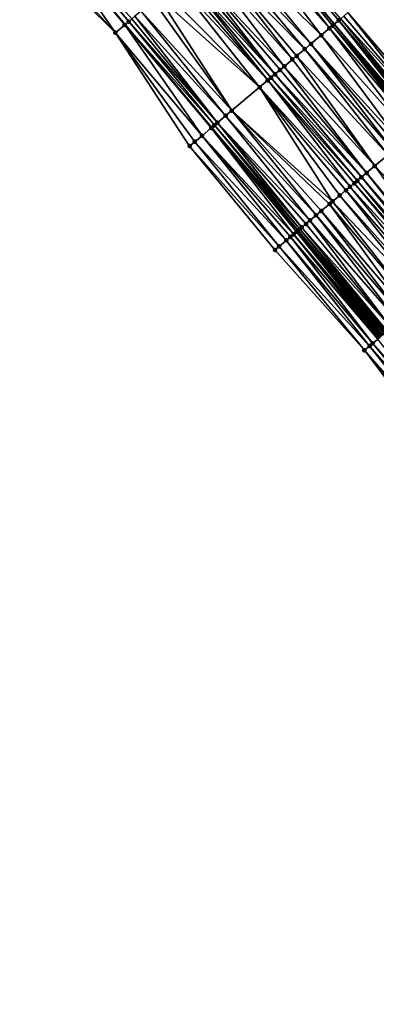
# Model space of a CAD drawing. Header units: feet. Extents: x 2004186 to 2014793, y 836912 to 864902.
# Tile 448 of 656: x 2007929 to 2007982, y 851182 to 851328. Entities that reach past the tile are written whole.
import ezdxf

# ---------------------------------------------------------------- set-up
doc = ezdxf.new("R2010")
doc.units = ezdxf.units.FT
doc.header["$LTSCALE"] = 100
doc.header["$MEASUREMENT"] = 0
for name, color, linetype, lineweight in [('EP_Travel Lane', 5, 'Continuous', 40), ('GPL_Skip Line', 2, 'Continuous', 40), ('Road Shots', 4, 'Continuous', 200), ('Road X-Section', 30, 'Continuous', 13)]:
    doc.layers.add(name, color=color, linetype=linetype, lineweight=lineweight)
doc.layers.add('I-77 SB_MM21-27-Surface-Border', color=7, linetype='Continuous')
doc.layers.add('I-77 SB_MM21-27-Surface-TIN', color=7, linetype='Continuous')

msp = doc.modelspace()

# ---------------------------------------------------------------- linework, layer by layer
at = {"layer": 'EP_Travel Lane'}
for points in [[(2008137.537942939, 851097.8331091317, 431.5089048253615), (2008124.675411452, 851113.1481783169, 431.575924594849), (2008111.81300933, 851128.4630934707, 431.6940132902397), (2008098.950484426, 851143.7781548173, 431.7636693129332), (2008086.087955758, 851159.0932206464, 431.8318016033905), (2008073.225452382, 851174.40825636, 431.9099365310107), (2008060.362915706, 851189.723331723, 431.9749316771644), (2008047.50041343, 851205.0383661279, 432.0535116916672), (2008034.631095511, 851220.3639636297, 432.1334732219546), (2008021.77051637, 851235.6806376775, 432.2042453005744), (2008008.909944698, 851250.9973028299, 432.2782814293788), (2007996.049402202, 851266.3139332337, 432.3652267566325), (2007983.188806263, 851281.6306272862, 432.4285804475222), (2007970.328254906, 851296.9472682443, 432.5115823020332), (2007957.471429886, 851312.2471085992, 432.5908229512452), (2007944.582377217, 851327.5398192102, 432.6646370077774), (2007931.693373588, 851342.8324716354, 432.7575893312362)], [(2008168.975943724, 851098.1519563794, 431.4982138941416), (2008156.096774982, 851113.4519299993, 431.5766778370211), (2008143.21474056, 851128.7505422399, 431.6521320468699), (2008130.332736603, 851144.0491183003, 431.7395682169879), (2008117.450719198, 851159.3477103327, 431.8216904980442), (2008104.568692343, 851174.6463135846, 431.9001265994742), (2008091.686671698, 851189.9449094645, 431.9809875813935), (2008078.804630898, 851205.2435292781, 432.0539081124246), (2008065.922593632, 851220.5421448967, 432.1282099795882), (2008053.047098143, 851235.83065197, 432.1888794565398), (2008040.16320563, 851251.1277078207, 432.2679132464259), (2008027.279285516, 851266.4247964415, 432.3348183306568), (2008014.395405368, 851281.7218376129, 432.4192990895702), (2008001.5114632, 851297.0189524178, 432.476463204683), (2007988.627579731, 851312.3159975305, 432.5595114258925), (2007975.73898233, 851327.6280326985, 432.6249434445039), (2007962.876371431, 851342.9429631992, 432.7072219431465)]]:
    msp.add_polyline3d(points, dxfattribs=at)
at = {"layer": 'GPL_Skip Line'}
msp.add_polyline3d([(2008147.100408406, 851105.8798665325, 431.7113844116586), (2008134.222225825, 851121.1818336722, 431.7648427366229), (2008121.344210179, 851136.4836024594, 431.8840917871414), (2008108.466087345, 851151.7854986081, 431.9610968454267), (2008095.58793975, 851167.0874241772, 432.0283434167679), (2008082.709818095, 851182.3893189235, 432.1058136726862), (2008069.831709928, 851197.6911976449, 432.1885990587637), (2008056.953592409, 851212.9930874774, 432.2676991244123), (2008044.085184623, 851228.3031301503, 432.3476371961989), (2008031.222611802, 851243.6181908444, 432.4051257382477), (2008018.360092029, 851258.933188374, 432.4860234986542), (2008005.497594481, 851274.2481594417, 432.576728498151), (2007992.634994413, 851289.5632525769, 432.6221940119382), (2007979.772513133, 851304.878204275, 432.7200773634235), (2007966.90585172, 851320.1897797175, 432.7869067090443), (2007954.024274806, 851335.4887410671, 432.8691550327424)], dxfattribs=at)
at = {"layer": 'I-77 SB_MM21-27-Surface-Border', "color": 3, "linetype": 'ByBlock', "lineweight": -2}
for points in [[(2008135.776214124, 851096.3508253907, 431.4326714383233), (2008122.285934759, 851111.1376832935, 431.4796372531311), (2008109.86700663, 851126.8257662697, 431.6096192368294), (2008096.223667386, 851141.4838892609, 431.6409532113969), (2008082.886435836, 851156.3994964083, 431.6988415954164), (2008069.549164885, 851171.3151503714, 431.7412308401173), (2008056.517974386, 851186.4883208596, 431.7994881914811), (2008043.48677521, 851201.6615016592, 431.8543413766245), (2008030.606952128, 851216.9851245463, 431.9389049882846), (2008017.744442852, 851232.3001095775, 432.0244525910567), (2008005.035125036, 851247.7436729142, 432.127716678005), (2007992.325728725, 851263.1873297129, 432.1963884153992), (2007980.229009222, 851279.1454057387, 432.2968142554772), (2007966.906955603, 851294.0746200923, 432.3422845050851), (2007954.206657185, 851309.4991080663, 432.4166527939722), (2007943.161217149, 851326.3435795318, 432.5948221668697), (2007928.902533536, 851340.4834130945, 432.6035310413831)], [(2007977.767407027, 851329.336725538, 432.475256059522), (2007990.798725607, 851314.140096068, 432.4224696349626), (2008004.120595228, 851299.2111007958, 432.2957558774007), (2008016.983180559, 851283.8960252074, 432.2437961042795), (2008029.998765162, 851268.7097567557, 432.1247981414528), (2008042.861319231, 851253.3947183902, 432.0590101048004), (2008053.120732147, 851235.8925228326, 432.1827313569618), (2008068.582184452, 851222.7816445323, 431.8991331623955), (2008081.460352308, 851207.4796948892, 431.8398852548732), (2008094.338488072, 851192.1777833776, 431.7679758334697), (2008106.604688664, 851176.3605705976, 431.7532943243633), (2008119.941802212, 851161.4451036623, 431.6488435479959), (2008132.360941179, 851145.7567701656, 431.6019749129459), (2008144.933063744, 851130.197262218, 431.5407028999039), (2008157.964156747, 851115.0242075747, 431.4439957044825), (2008171.606978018, 851100.3674021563, 431.3233325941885)]]:
    msp.add_polyline3d(points, dxfattribs=at)
at = {"layer": 'I-77 SB_MM21-27-Surface-TIN', "color": 128, "linetype": 'ByBlock', "lineweight": -2}
for points in [[(2007932.268794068, 851343.316836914, 432.7831821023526), (2007931.809771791, 851342.9304452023, 432.7638520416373), (2007945.150351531, 851328.0178986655, 432.6933474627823)], [(2007932.268794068, 851343.316836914, 432.7831821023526), (2007945.150351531, 851328.0178986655, 432.6933474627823), (2007945.609366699, 851328.4042988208, 432.7099046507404)], [(2007963.509223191, 851343.4759655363, 432.6789166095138), (2007963.20328266, 851343.2182827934, 432.695017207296), (2007976.390790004, 851328.1770161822, 432.5927068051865)], [(2007963.509223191, 851343.4759655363, 432.6789166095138), (2007976.390790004, 851328.1770161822, 432.5927068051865), (2007976.69671908, 851328.4347125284, 432.5721382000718)], [(2007929.667603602, 851341.1273601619, 432.6485944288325), (2007943.161217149, 851326.3435795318, 432.5948221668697), (2007931.693373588, 851342.8324716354, 432.7575893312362)], [(2007931.809771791, 851342.9304452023, 432.7638520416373), (2007931.693373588, 851342.8324716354, 432.7575893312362), (2007944.582377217, 851327.5398192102, 432.6646370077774)], [(2007944.538308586, 851327.5027254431, 432.6624093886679), (2007944.582377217, 851327.5398192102, 432.6646370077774), (2007931.693373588, 851342.8324716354, 432.7575893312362)], [(2007944.538308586, 851327.5027254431, 432.6624093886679), (2007931.693373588, 851342.8324716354, 432.7575893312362), (2007943.161217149, 851326.3435795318, 432.5948221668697)], [(2007931.809771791, 851342.9304452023, 432.7638520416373), (2007944.582377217, 851327.5398192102, 432.6646370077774), (2007945.150351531, 851328.0178986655, 432.6933474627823)], [(2007961.673493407, 851341.9299719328, 432.7417429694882), (2007959.531724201, 851340.1264130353, 432.7820996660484), (2007973.790168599, 851325.9868635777, 432.6800747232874)], [(2007962.744353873, 851342.8317800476, 432.7121506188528), (2007961.673493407, 851341.9299719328, 432.7417429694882), (2007975.014025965, 851327.0174814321, 432.6528171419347)], [(2007961.673493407, 851341.9299719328, 432.7417429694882), (2007973.790168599, 851325.9868635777, 432.6800747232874), (2007975.014025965, 851327.0174814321, 432.6528171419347)], [(2007962.744353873, 851342.8317800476, 432.7121506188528), (2007975.73898233, 851327.6280326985, 432.6249434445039), (2007962.876371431, 851342.9429631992, 432.7072219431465)], [(2007962.744353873, 851342.8317800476, 432.7121506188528), (2007975.472960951, 851327.4039768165, 432.6381001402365), (2007975.73898233, 851327.6280326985, 432.6249434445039)], [(2007962.744353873, 851342.8317800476, 432.7121506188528), (2007975.014025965, 851327.0174814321, 432.6528171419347), (2007975.472960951, 851327.4039768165, 432.6381001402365)], [(2007963.20328266, 851343.2182827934, 432.695017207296), (2007962.876371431, 851342.9429631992, 432.7072219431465), (2007975.73898233, 851327.6280326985, 432.6249434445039)], [(2007963.20328266, 851343.2182827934, 432.695017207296), (2007975.73898233, 851327.6280326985, 432.6249434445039), (2007976.390790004, 851328.1770161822, 432.5927068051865)], [(2007929.667603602, 851341.1273601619, 432.6485944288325), (2007928.902533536, 851340.4834130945, 432.6035310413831), (2007943.161217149, 851326.3435795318, 432.5948221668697)], [(2007958.460810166, 851339.2246685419, 432.7907987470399), (2007957.236920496, 851338.1940890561, 432.8054532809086), (2007971.342398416, 851323.9256937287, 432.7129614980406)], [(2007959.531724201, 851340.1264130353, 432.7820996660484), (2007958.460810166, 851339.2246685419, 432.7907987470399), (2007972.260323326, 851324.6986192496, 432.7049548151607)], [(2007958.460810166, 851339.2246685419, 432.7907987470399), (2007971.342398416, 851323.9256937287, 432.7129614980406), (2007972.260323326, 851324.6986192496, 432.7049548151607)], [(2007959.531724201, 851340.1264130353, 432.7820996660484), (2007972.260323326, 851324.6986192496, 432.7049548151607), (2007973.790168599, 851325.9868635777, 432.6800747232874)], [(2007957.236920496, 851338.1940890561, 432.8054532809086), (2007956.166033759, 851337.2923121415, 432.8247994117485), (2007969.506558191, 851322.3798312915, 432.732717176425)], [(2007957.236920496, 851338.1940890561, 432.8054532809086), (2007970.118495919, 851322.895129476, 432.7226163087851), (2007971.342398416, 851323.9256937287, 432.7129614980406)], [(2007957.236920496, 851338.1940890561, 432.8054532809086), (2007969.506558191, 851322.3798312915, 432.732717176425), (2007970.118495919, 851322.895129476, 432.7226163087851)], [(2007954.636209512, 851336.0040428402, 432.8578770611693), (2007954.024274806, 851335.4887410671, 432.8691550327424), (2007966.90585172, 851320.1897797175, 432.7869067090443)], [(2007956.166033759, 851337.2923121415, 432.8247994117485), (2007954.636209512, 851336.0040428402, 432.8578770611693), (2007968.282707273, 851321.3492057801, 432.7624892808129)], [(2007954.636209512, 851336.0040428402, 432.8578770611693), (2007966.90585172, 851320.1897797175, 432.7869067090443), (2007967.670782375, 851320.8338923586, 432.777593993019)], [(2007954.636209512, 851336.0040428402, 432.8578770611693), (2007967.670782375, 851320.8338923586, 432.777593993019), (2007968.282707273, 851321.3492057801, 432.7624892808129)], [(2007956.166033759, 851337.2923121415, 432.8247994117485), (2007968.282707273, 851321.3492057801, 432.7624892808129), (2007969.506558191, 851322.3798312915, 432.732717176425)], [(2007952.800342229, 851334.4582125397, 432.8670748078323), (2007952.188352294, 851333.9429763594, 432.8568120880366), (2007965.834907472, 851319.2880711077, 432.7838241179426)], [(2007953.412317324, 851334.9734663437, 432.8715498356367), (2007952.800342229, 851334.4582125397, 432.8670748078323), (2007965.834907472, 851319.2880711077, 432.7838241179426)], [(2007953.412317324, 851334.9734663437, 432.8715498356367), (2007966.90585172, 851320.1897797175, 432.7869067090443), (2007954.024274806, 851335.4887410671, 432.8691550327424)], [(2007953.412317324, 851334.9734663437, 432.8715498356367), (2007966.293895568, 851319.674503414, 432.7898219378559), (2007966.90585172, 851320.1897797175, 432.7869067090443)], [(2007953.412317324, 851334.9734663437, 432.8715498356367), (2007965.834907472, 851319.2880711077, 432.7838241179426), (2007966.293895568, 851319.674503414, 432.7898219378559)], [(2007952.188352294, 851333.9429763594, 432.8568120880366), (2007950.505343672, 851332.5261199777, 432.8144310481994), (2007964.61091303, 851318.2576160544, 432.7576178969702)], [(2007952.188352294, 851333.9429763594, 432.8568120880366), (2007964.61091303, 851318.2576160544, 432.7576178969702), (2007965.834907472, 851319.2880711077, 432.7838241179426)], [(2007949.587346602, 851331.7532801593, 432.7942909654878), (2007948.822344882, 851331.109251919, 432.7758847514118), (2007960.479928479, 851314.7798341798, 432.6678812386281)], [(2007950.505343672, 851332.5261199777, 432.8144310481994), (2007949.587346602, 851331.7532801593, 432.7942909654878), (2007964.61091303, 851318.2576160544, 432.7576178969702)], [(2007949.587346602, 851331.7532801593, 432.7942909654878), (2007960.479928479, 851314.7798341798, 432.6678812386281), (2007964.61091303, 851318.2576160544, 432.7576178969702)], [(2007948.822344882, 851331.109251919, 432.7758847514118), (2007946.986347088, 851329.5635766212, 432.7341796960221), (2007960.479928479, 851314.7798341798, 432.6678812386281)], [(2007946.068358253, 851328.7907270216, 432.7172516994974), (2007945.609366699, 851328.4042988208, 432.7099046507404), (2007958.337954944, 851312.9765179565, 432.6285489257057)], [(2007946.986347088, 851329.5635766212, 432.7341796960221), (2007946.068358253, 851328.7907270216, 432.7172516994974), (2007959.561943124, 851314.0069804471, 432.6523127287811)], [(2007946.068358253, 851328.7907270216, 432.7172516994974), (2007958.337954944, 851312.9765179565, 432.6285489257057), (2007959.561943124, 851314.0069804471, 432.6523127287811)], [(2007946.986347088, 851329.5635766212, 432.7341796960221), (2007959.561943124, 851314.0069804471, 432.6523127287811), (2007960.479928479, 851314.7798341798, 432.6678812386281)], [(2007977.155589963, 851328.8212840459, 432.53241908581), (2007976.69671908, 851328.4347125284, 432.5721382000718), (2007990.186230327, 851313.6254607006, 432.4708103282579)], [(2007977.767407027, 851329.336725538, 432.475256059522), (2007977.155589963, 851328.8212840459, 432.53241908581), (2007990.186230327, 851313.6254607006, 432.4708103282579)], [(2007977.767407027, 851329.336725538, 432.475256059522), (2007990.186230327, 851313.6254607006, 432.4708103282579), (2007990.798725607, 851314.140096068, 432.4224696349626)], [(2007944.538308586, 851327.5027254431, 432.6624093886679), (2007943.161217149, 851326.3435795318, 432.5948221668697), (2007956.042810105, 851311.044599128, 432.5188566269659)], [(2007944.538308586, 851327.5027254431, 432.6624093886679), (2007957.419906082, 851312.2037396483, 432.5882111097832), (2007944.582377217, 851327.5398192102, 432.6646370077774)], [(2007944.538308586, 851327.5027254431, 432.6624093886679), (2007956.042810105, 851311.044599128, 432.5188566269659), (2007957.419906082, 851312.2037396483, 432.5882111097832)], [(2007945.150351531, 851328.0178986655, 432.6933474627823), (2007944.582377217, 851327.5398192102, 432.6646370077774), (2007957.878938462, 851312.5901193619, 432.6114803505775)], [(2007957.419906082, 851312.2037396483, 432.5882111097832), (2007957.471429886, 851312.2471085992, 432.5908229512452), (2007944.582377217, 851327.5398192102, 432.6646370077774)], [(2007957.878938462, 851312.5901193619, 432.6114803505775), (2007944.582377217, 851327.5398192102, 432.6646370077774), (2007957.471429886, 851312.2471085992, 432.5908229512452)], [(2007945.609366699, 851328.4042988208, 432.7099046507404), (2007945.150351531, 851328.0178986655, 432.6933474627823), (2007958.337954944, 851312.9765179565, 432.6285489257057)], [(2007945.150351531, 851328.0178986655, 432.6933474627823), (2007957.878938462, 851312.5901193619, 432.6114803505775), (2007958.337954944, 851312.9765179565, 432.6285489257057)], [(2007975.472960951, 851327.4039768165, 432.6381001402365), (2007975.014025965, 851327.0174814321, 432.6528171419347), (2007988.042372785, 851311.8243846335, 432.5852568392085)], [(2007975.472960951, 851327.4039768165, 432.6381001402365), (2007988.627579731, 851312.3159975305, 432.5595114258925), (2007975.73898233, 851327.6280326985, 432.6249434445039)], [(2007975.472960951, 851327.4039768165, 432.6381001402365), (2007988.348649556, 851312.0816676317, 432.5739412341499), (2007988.627579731, 851312.3159975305, 432.5595114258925)], [(2007975.472960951, 851327.4039768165, 432.6381001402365), (2007988.042372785, 851311.8243846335, 432.5852568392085), (2007988.348649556, 851312.0816676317, 432.5739412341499)], [(2007976.390790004, 851328.1770161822, 432.5927068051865), (2007975.73898233, 851327.6280326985, 432.6249434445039), (2007988.80805737, 851312.4676008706, 432.5537281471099)], [(2007988.654916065, 851312.3389628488, 432.5580972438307), (2007975.73898233, 851327.6280326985, 432.6249434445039), (2007988.627579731, 851312.3159975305, 432.5595114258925)], [(2007988.80805737, 851312.4676008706, 432.5537281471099), (2007975.73898233, 851327.6280326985, 432.6249434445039), (2007988.654916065, 851312.3389628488, 432.5580972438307)], [(2007976.69671908, 851328.4347125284, 432.5721382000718), (2007976.390790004, 851328.1770161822, 432.5927068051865), (2007989.420623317, 851312.982152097, 432.5365708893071)], [(2007976.390790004, 851328.1770161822, 432.5927068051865), (2007989.267494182, 851312.8534995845, 432.5463104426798), (2007989.420623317, 851312.982152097, 432.5365708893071)], [(2007976.390790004, 851328.1770161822, 432.5927068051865), (2007989.114353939, 851312.7248602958, 432.5511490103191), (2007989.267494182, 851312.8534995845, 432.5463104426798)], [(2007976.390790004, 851328.1770161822, 432.5927068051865), (2007988.80805737, 851312.4676008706, 432.5537281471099), (2007989.114353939, 851312.7248602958, 432.5511490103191)], [(2007976.69671908, 851328.4347125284, 432.5721382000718), (2007989.420623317, 851312.982152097, 432.5365708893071), (2007990.186230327, 851313.6254607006, 432.4708103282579)], [(2007943.161217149, 851326.3435795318, 432.5948221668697), (2007954.971716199, 851310.1430682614, 432.457403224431), (2007956.042810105, 851311.044599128, 432.5188566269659)], [(2007943.161217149, 851326.3435795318, 432.5948221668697), (2007954.206657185, 851309.4991080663, 432.4166527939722), (2007954.971716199, 851310.1430682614, 432.457403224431)], [(2007973.790168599, 851325.9868635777, 432.6800747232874), (2007972.260323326, 851324.6986192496, 432.7049548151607), (2007985.745204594, 851309.8948721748, 432.6293463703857)], [(2007975.014025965, 851327.0174814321, 432.6528171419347), (2007973.790168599, 851325.9868635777, 432.6800747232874), (2007987.123509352, 851311.0525750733, 432.6045887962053)], [(2007973.790168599, 851325.9868635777, 432.6800747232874), (2007985.745204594, 851309.8948721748, 432.6293463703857), (2007987.123509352, 851311.0525750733, 432.6045887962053)], [(2007975.014025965, 851327.0174814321, 432.6528171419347), (2007987.123509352, 851311.0525750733, 432.6045887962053), (2007988.042372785, 851311.8243846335, 432.5852568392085)], [(2007972.260323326, 851324.6986192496, 432.7049548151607), (2007971.342398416, 851323.9256937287, 432.7129614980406), (2007984.52002859, 851308.8658222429, 432.6441961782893)], [(2007972.260323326, 851324.6986192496, 432.7049548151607), (2007985.13261302, 851309.3803514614, 432.6351952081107), (2007985.745204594, 851309.8948721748, 432.6293463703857)], [(2007972.260323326, 851324.6986192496, 432.7049548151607), (2007984.52002859, 851308.8658222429, 432.6441961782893), (2007985.13261302, 851309.3803514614, 432.6351952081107)], [(2007970.118495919, 851322.895129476, 432.7226163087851), (2007969.506558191, 851322.3798312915, 432.732717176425), (2007981.763388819, 851306.5504524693, 432.6803605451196)], [(2007971.342398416, 851323.9256937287, 432.7129614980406), (2007970.118495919, 851322.895129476, 432.7226163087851), (2007983.754295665, 851308.2226635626, 432.6543936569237)], [(2007970.118495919, 851322.895129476, 432.7226163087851), (2007981.763388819, 851306.5504524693, 432.6803605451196), (2007983.754295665, 851308.2226635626, 432.6543936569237)], [(2007971.342398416, 851323.9256937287, 432.7129614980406), (2007983.754295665, 851308.2226635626, 432.6543936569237), (2007984.52002859, 851308.8658222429, 432.6441961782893)], [(2007968.282707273, 851321.3492057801, 432.7624892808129), (2007967.670782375, 851320.8338923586, 432.777593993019), (2007980.538245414, 851305.5213637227, 432.7095954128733)], [(2007969.506558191, 851322.3798312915, 432.732717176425), (2007968.282707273, 851321.3492057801, 432.7624892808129), (2007981.763388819, 851306.5504524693, 432.6803605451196)], [(2007968.282707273, 851321.3492057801, 432.7624892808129), (2007980.538245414, 851305.5213637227, 432.7095954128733), (2007981.763388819, 851306.5504524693, 432.6803605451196)], [(2007966.293895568, 851319.674503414, 432.7898219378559), (2007979.772513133, 851304.878204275, 432.7200773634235), (2007966.90585172, 851320.1897797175, 432.7869067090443)], [(2007967.670782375, 851320.8338923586, 432.777593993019), (2007966.90585172, 851320.1897797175, 432.7869067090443), (2007980.538245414, 851305.5213637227, 432.7095954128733)], [(2007980.538245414, 851305.5213637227, 432.7095954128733), (2007966.90585172, 851320.1897797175, 432.7869067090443), (2007979.772513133, 851304.878204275, 432.7200773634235)], [(2007965.834907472, 851319.2880711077, 432.7838241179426), (2007964.61091303, 851318.2576160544, 432.7576178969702), (2007978.087800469, 851303.4633745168, 432.6982840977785)], [(2007966.293895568, 851319.674503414, 432.7898219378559), (2007965.834907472, 851319.2880711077, 432.7838241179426), (2007979.159913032, 851304.3636937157, 432.7221631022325)], [(2007965.834907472, 851319.2880711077, 432.7838241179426), (2007978.70044752, 851303.9778291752, 432.7169158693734), (2007979.159913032, 851304.3636937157, 432.7221631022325)], [(2007965.834907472, 851319.2880711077, 432.7838241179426), (2007978.087800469, 851303.4633745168, 432.6982840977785), (2007978.70044752, 851303.9778291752, 432.7169158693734)], [(2007966.293895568, 851319.674503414, 432.7898219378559), (2007979.159913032, 851304.3636937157, 432.7221631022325), (2007979.772513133, 851304.878204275, 432.7200773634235)], [(2007964.61091303, 851318.2576160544, 432.7576178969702), (2007960.479928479, 851314.7798341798, 432.6678812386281), (2007975.484088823, 851301.2768965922, 432.6360087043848)], [(2007964.61091303, 851318.2576160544, 432.7576178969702), (2007977.475165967, 851302.9489049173, 432.6851896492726), (2007978.087800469, 851303.4633745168, 432.6982840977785)], [(2007964.61091303, 851318.2576160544, 432.7576178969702), (2007976.55621029, 851302.1772051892, 432.6638168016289), (2007977.475165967, 851302.9489049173, 432.6851896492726)], [(2007964.61091303, 851318.2576160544, 432.7576178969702), (2007975.484088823, 851301.2768965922, 432.6360087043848), (2007976.55621029, 851302.1772051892, 432.6638168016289)], [(2007959.561943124, 851314.0069804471, 432.6523127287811), (2007958.337954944, 851312.9765179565, 432.6285489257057), (2007972.114597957, 851298.4473151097, 432.5635020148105)], [(2007960.479928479, 851314.7798341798, 432.6678812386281), (2007959.561943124, 851314.0069804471, 432.6523127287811), (2007973.033552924, 851299.2190156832, 432.5845615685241)], [(2007959.561943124, 851314.0069804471, 432.6523127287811), (2007972.114597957, 851298.4473151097, 432.5635020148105), (2007973.033552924, 851299.2190156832, 432.5845615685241)], [(2007960.479928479, 851314.7798341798, 432.6678812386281), (2007975.02461116, 851300.8910465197, 432.6253995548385), (2007975.484088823, 851301.2768965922, 432.6360087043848)], [(2007960.479928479, 851314.7798341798, 432.6678812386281), (2007973.799340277, 851299.8621095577, 432.5983816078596), (2007975.02461116, 851300.8910465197, 432.6253995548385)], [(2007960.479928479, 851314.7798341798, 432.6678812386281), (2007973.033552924, 851299.2190156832, 432.5845615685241), (2007973.799340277, 851299.8621095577, 432.5983816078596)], [(2007957.878938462, 851312.5901193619, 432.6114803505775), (2007957.471429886, 851312.2471085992, 432.5908229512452), (2007970.583004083, 851297.1611501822, 432.5274040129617)], [(2007958.337954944, 851312.9765179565, 432.6285489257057), (2007957.878938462, 851312.5901193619, 432.6114803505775), (2007970.889337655, 851297.4183655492, 432.5411531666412)], [(2007957.878938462, 851312.5901193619, 432.6114803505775), (2007970.583004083, 851297.1611501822, 432.5274040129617), (2007970.889337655, 851297.4183655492, 432.5411531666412)], [(2007958.337954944, 851312.9765179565, 432.6285489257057), (2007971.501972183, 851297.9328351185, 432.5542588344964), (2007972.114597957, 851298.4473151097, 432.5635020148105)], [(2007958.337954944, 851312.9765179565, 432.6285489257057), (2007970.889337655, 851297.4183655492, 432.5411531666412), (2007971.501972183, 851297.9328351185, 432.5542588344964)], [(2007956.042810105, 851311.044599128, 432.5188566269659), (2007954.971716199, 851310.1430682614, 432.457403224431), (2007968.591811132, 851295.4892797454, 432.4271203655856)], [(2007957.419906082, 851312.2037396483, 432.5882111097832), (2007956.042810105, 851311.044599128, 432.5188566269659), (2007969.663974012, 851296.3895390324, 432.4732032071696)], [(2007956.042810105, 851311.044599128, 432.5188566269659), (2007969.204477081, 851296.0037119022, 432.4540914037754), (2007969.663974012, 851296.3895390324, 432.4732032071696)], [(2007956.042810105, 851311.044599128, 432.5188566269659), (2007968.591811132, 851295.4892797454, 432.4271203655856), (2007969.204477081, 851296.0037119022, 432.4540914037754)], [(2007957.419906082, 851312.2037396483, 432.5882111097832), (2007970.328254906, 851296.9472682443, 432.5115823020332), (2007957.471429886, 851312.2471085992, 432.5908229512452)], [(2007957.419906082, 851312.2037396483, 432.5882111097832), (2007970.123485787, 851296.7753484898, 432.498864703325), (2007970.328254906, 851296.9472682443, 432.5115823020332)], [(2007957.419906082, 851312.2037396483, 432.5882111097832), (2007969.663974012, 851296.3895390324, 432.4732032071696), (2007970.123485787, 851296.7753484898, 432.498864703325)], [(2007970.583004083, 851297.1611501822, 432.5274040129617), (2007957.471429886, 851312.2471085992, 432.5908229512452), (2007970.328254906, 851296.9472682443, 432.5115823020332)], [(2007954.971716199, 851310.1430682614, 432.457403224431), (2007954.206657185, 851309.4991080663, 432.4166527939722), (2007967.519624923, 851294.5890482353, 432.3707430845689)], [(2007954.971716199, 851310.1430682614, 432.457403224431), (2007967.519624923, 851294.5890482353, 432.3707430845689), (2007968.591811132, 851295.4892797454, 432.4271203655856)], [(2007954.206657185, 851309.4991080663, 432.4166527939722), (2007966.906955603, 851294.0746200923, 432.3422845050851), (2007967.519624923, 851294.5890482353, 432.3707430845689)], [(2007983.754295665, 851308.2226635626, 432.6543936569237), (2007981.763388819, 851306.5504524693, 432.6803605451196), (2007995.544762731, 851292.007275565, 432.5760239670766)], [(2007980.538245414, 851305.5213637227, 432.7095954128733), (2007979.772513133, 851304.878204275, 432.7200773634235), (2007992.941298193, 851289.8205034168, 432.6227959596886)], [(2007981.763388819, 851306.5504524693, 432.6803605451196), (2007980.538245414, 851305.5213637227, 432.7095954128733), (2007993.40073937, 851290.2063969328, 432.6173035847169)], [(2007980.538245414, 851305.5213637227, 432.7095954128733), (2007992.941298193, 851289.8205034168, 432.6227959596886), (2007993.40073937, 851290.2063969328, 432.6173035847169)], [(2007981.763388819, 851306.5504524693, 432.6803605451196), (2007993.40073937, 851290.2063969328, 432.6173035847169), (2007995.544762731, 851292.007275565, 432.5760239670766)], [(2007978.70044752, 851303.9778291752, 432.7169158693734), (2007978.087800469, 851303.4633745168, 432.6982840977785), (2007991.562939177, 851288.6628651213, 432.6236139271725)], [(2007979.159913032, 851304.3636937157, 432.7221631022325), (2007978.70044752, 851303.9778291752, 432.7169158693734), (2007991.869251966, 851288.9201052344, 432.6281912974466)], [(2007978.70044752, 851303.9778291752, 432.7169158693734), (2007991.562939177, 851288.6628651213, 432.6236139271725), (2007991.869251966, 851288.9201052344, 432.6281912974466)], [(2007979.159913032, 851304.3636937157, 432.7221631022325), (2007992.481842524, 851289.4346271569, 432.6218930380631), (2007979.772513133, 851304.878204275, 432.7200773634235)], [(2007979.159913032, 851304.3636937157, 432.7221631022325), (2007992.022403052, 851289.0487316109, 432.6281377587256), (2007992.481842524, 851289.4346271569, 432.6218930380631)], [(2007979.159913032, 851304.3636937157, 432.7221631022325), (2007991.869251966, 851288.9201052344, 432.6281912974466), (2007992.022403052, 851289.0487316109, 432.6281377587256)], [(2007992.481842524, 851289.4346271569, 432.6218930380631), (2007992.634994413, 851289.5632525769, 432.6221940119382), (2007979.772513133, 851304.878204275, 432.7200773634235)], [(2007992.941298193, 851289.8205034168, 432.6227959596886), (2007979.772513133, 851304.878204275, 432.7200773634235), (2007992.634994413, 851289.5632525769, 432.6221940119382)], [(2007977.475165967, 851302.9489049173, 432.6851896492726), (2007976.55621029, 851302.1772051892, 432.6638168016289), (2007989.878190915, 851287.2480777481, 432.58611589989)], [(2007978.087800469, 851303.4633745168, 432.6982840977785), (2007977.475165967, 851302.9489049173, 432.6851896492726), (2007990.643979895, 851287.8911696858, 432.6006521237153)], [(2007977.475165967, 851302.9489049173, 432.6851896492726), (2007989.878190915, 851287.2480777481, 432.58611589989), (2007990.643979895, 851287.8911696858, 432.6006521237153)], [(2007978.087800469, 851303.4633745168, 432.6982840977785), (2007990.643979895, 851287.8911696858, 432.6006521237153), (2007991.562939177, 851288.6628651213, 432.6236139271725)], [(2007975.02461116, 851300.8910465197, 432.6253995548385), (2007973.799340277, 851299.8621095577, 432.5983816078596), (2007986.815017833, 851284.6757304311, 432.5203978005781)], [(2007975.484088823, 851301.2768965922, 432.6360087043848), (2007975.02461116, 851300.8910465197, 432.6253995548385), (2007987.887135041, 851285.5760440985, 432.5463245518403)], [(2007975.02461116, 851300.8910465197, 432.6253995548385), (2007986.815017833, 851284.6757304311, 432.5203978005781), (2007987.887135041, 851285.5760440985, 432.5463245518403)], [(2007976.55621029, 851302.1772051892, 432.6638168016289), (2007975.484088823, 851301.2768965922, 432.6360087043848), (2007989.265555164, 851286.733609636, 432.5724714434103)], [(2007975.484088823, 851301.2768965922, 432.6360087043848), (2007987.887135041, 851285.5760440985, 432.5463245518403), (2007989.265555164, 851286.733609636, 432.5724714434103)], [(2007976.55621029, 851302.1772051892, 432.6638168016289), (2007989.265555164, 851286.733609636, 432.5724714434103), (2007989.878190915, 851287.2480777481, 432.58611589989)], [(2007973.799340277, 851299.8621095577, 432.5983816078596), (2007973.033552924, 851299.2190156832, 432.5845615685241), (2007986.049226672, 851284.032641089, 432.5048996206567)], [(2007973.799340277, 851299.8621095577, 432.5983816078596), (2007986.049226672, 851284.032641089, 432.5048996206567), (2007986.815017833, 851284.6757304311, 432.5203978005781)], [(2007971.501972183, 851297.9328351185, 432.5542588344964), (2007970.889337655, 851297.4183655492, 432.5411531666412), (2007984.211332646, 851282.4892210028, 432.4698034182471)], [(2007972.114597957, 851298.4473151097, 432.5635020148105), (2007971.501972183, 851297.9328351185, 432.5542588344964), (2007984.211332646, 851282.4892210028, 432.4698034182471)], [(2007973.033552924, 851299.2190156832, 432.5845615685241), (2007972.114597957, 851298.4473151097, 432.5635020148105), (2007985.283427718, 851283.3895610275, 432.4859619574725)], [(2007972.114597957, 851298.4473151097, 432.5635020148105), (2007984.211332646, 851282.4892210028, 432.4698034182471), (2007985.283427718, 851283.3895610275, 432.4859619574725)], [(2007973.033552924, 851299.2190156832, 432.5845615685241), (2007985.283427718, 851283.3895610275, 432.4859619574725), (2007986.049226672, 851284.032641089, 432.5048996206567)], [(2007970.123485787, 851296.7753484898, 432.498864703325), (2007969.663974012, 851296.3895390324, 432.4732032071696), (2007982.679659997, 851281.2031498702, 432.3989473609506)], [(2007970.123485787, 851296.7753484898, 432.498864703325), (2007982.985992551, 851281.4603664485, 432.4122469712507), (2007970.328254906, 851296.9472682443, 432.5115823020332)], [(2007970.123485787, 851296.7753484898, 432.498864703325), (2007982.832820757, 851281.3317647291, 432.4031623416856), (2007982.985992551, 851281.4603664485, 432.4122469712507)], [(2007970.123485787, 851296.7753484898, 432.498864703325), (2007982.679659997, 851281.2031498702, 432.3989473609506), (2007982.832820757, 851281.3317647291, 432.4031623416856)], [(2007970.583004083, 851297.1611501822, 432.5274040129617), (2007970.328254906, 851296.9472682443, 432.5115823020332), (2007983.292350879, 851281.7175523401, 432.4369193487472)], [(2007982.985992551, 851281.4603664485, 432.4122469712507), (2007983.188806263, 851281.6306272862, 432.4285804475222), (2007970.328254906, 851296.9472682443, 432.5115823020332)], [(2007983.292350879, 851281.7175523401, 432.4369193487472), (2007970.328254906, 851296.9472682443, 432.5115823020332), (2007983.188806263, 851281.6306272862, 432.4285804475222)], [(2007970.889337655, 851297.4183655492, 432.5411531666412), (2007970.583004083, 851297.1611501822, 432.5274040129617), (2007983.598692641, 851281.9747579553, 432.4542820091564)], [(2007970.583004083, 851297.1611501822, 432.5274040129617), (2007983.445525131, 851281.8461511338, 432.4470883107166), (2007983.598692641, 851281.9747579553, 432.4542820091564)], [(2007970.583004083, 851297.1611501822, 432.5274040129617), (2007983.292350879, 851281.7175523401, 432.4369193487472), (2007983.445525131, 851281.8461511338, 432.4470883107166)], [(2007970.889337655, 851297.4183655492, 432.5411531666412), (2007983.598692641, 851281.9747579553, 432.4542820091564), (2007984.211332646, 851282.4892210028, 432.4698034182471)], [(2007968.591811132, 851295.4892797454, 432.4271203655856), (2007967.519624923, 851294.5890482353, 432.3707430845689), (2007980.994853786, 851279.7884314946, 432.335878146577)], [(2007969.204477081, 851296.0037119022, 432.4540914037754), (2007968.591811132, 851295.4892797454, 432.4271203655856), (2007981.4543616, 851280.1742456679, 432.3597908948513)], [(2007968.591811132, 851295.4892797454, 432.4271203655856), (2007980.994853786, 851279.7884314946, 432.335878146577), (2007981.4543616, 851280.1742456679, 432.3597908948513)], [(2007969.663974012, 851296.3895390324, 432.4732032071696), (2007969.204477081, 851296.0037119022, 432.4540914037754), (2007982.22018681, 851280.8172944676, 432.3903145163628)], [(2007969.204477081, 851296.0037119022, 432.4540914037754), (2007981.4543616, 851280.1742456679, 432.3597908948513), (2007982.22018681, 851280.8172944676, 432.3903145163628)], [(2007969.663974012, 851296.3895390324, 432.4732032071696), (2007982.526507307, 851281.0745254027, 432.3982933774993), (2007982.679659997, 851281.2031498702, 432.3989473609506)], [(2007969.663974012, 851296.3895390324, 432.4732032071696), (2007982.37334976, 851280.9459067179, 432.3954962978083), (2007982.526507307, 851281.0745254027, 432.3982933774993)], [(2007969.663974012, 851296.3895390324, 432.4732032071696), (2007982.22018681, 851280.8172944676, 432.3903145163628), (2007982.37334976, 851280.9459067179, 432.3954962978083)], [(2007967.519624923, 851294.5890482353, 432.3707430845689), (2007966.906955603, 851294.0746200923, 432.3422845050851), (2007980.229009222, 851279.1454057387, 432.2968142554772)], [(2007967.519624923, 851294.5890482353, 432.3707430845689), (2007980.229009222, 851279.1454057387, 432.2968142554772), (2007980.994853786, 851279.7884314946, 432.335878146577)], [(2007982.22018681, 851280.8172944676, 432.3903145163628), (2007981.4543616, 851280.1742456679, 432.3597908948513), (2007994.623217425, 851265.1164605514, 432.2937279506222)], [(2007980.994853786, 851279.7884314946, 432.335878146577), (2007980.229009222, 851279.1454057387, 432.2968142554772), (2007993.551049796, 851264.2162069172, 432.2455515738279)], [(2007993.551049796, 851264.2162069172, 432.2455515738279), (2007980.229009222, 851279.1454057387, 432.2968142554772), (2007993.244719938, 851263.958987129, 432.2334412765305)], [(2007993.244719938, 851263.958987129, 432.2334412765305), (2007980.229009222, 851279.1454057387, 432.2968142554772), (2007992.632053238, 851263.4445558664, 432.206139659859)], [(2007992.632053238, 851263.4445558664, 432.206139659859), (2007980.229009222, 851279.1454057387, 432.2968142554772), (2007992.325728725, 851263.1873297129, 432.1963884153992)], [(2007981.4543616, 851280.1742456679, 432.3597908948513), (2007980.994853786, 851279.7884314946, 432.335878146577), (2007994.16370644, 851264.7306501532, 432.268415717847)], [(2007980.994853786, 851279.7884314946, 432.335878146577), (2007993.857387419, 851264.4734174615, 432.2610876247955), (2007994.16370644, 851264.7306501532, 432.268415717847)], [(2007980.994853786, 851279.7884314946, 432.335878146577), (2007993.551049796, 851264.2162069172, 432.2455515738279), (2007993.857387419, 851264.4734174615, 432.2610876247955)], [(2007981.4543616, 851280.1742456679, 432.3597908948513), (2007994.16370644, 851264.7306501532, 432.268415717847), (2007994.623217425, 851265.1164605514, 432.2937279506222)]]:
    msp.add_3dface(points, dxfattribs=at)
at = {"layer": 'Road Shots', "lineweight": 100}
for p in [(2007944.538308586, 851327.5027254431, 432.6624093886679), (2007945.150351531, 851328.0178986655, 432.6933474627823), (2007975.472960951, 851327.4039768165, 432.6381001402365), (2007976.390790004, 851328.1770161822, 432.5927068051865), (2007943.161217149, 851326.3435795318, 432.5948221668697), (2007973.790168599, 851325.9868635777, 432.6800747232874), (2007975.014025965, 851327.0174814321, 432.6528171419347), (2007972.260323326, 851324.6986192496, 432.7049548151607), (2007970.118495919, 851322.895129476, 432.7226163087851), (2007971.342398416, 851323.9256937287, 432.7129614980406), (2007968.282707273, 851321.3492057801, 432.7624892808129), (2007969.506558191, 851322.3798312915, 432.732717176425), (2007966.90585172, 851320.1897797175, 432.786906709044), (2007967.670782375, 851320.8338923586, 432.777593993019), (2007965.834907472, 851319.2880711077, 432.7838241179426), (2007966.293895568, 851319.674503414, 432.7898219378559), (2007964.61091303, 851318.2576160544, 432.7576178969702), (2007959.561943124, 851314.0069804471, 432.6523127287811), (2007960.479928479, 851314.7798341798, 432.6678812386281), (2007957.878938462, 851312.5901193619, 432.6114803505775), (2007958.337954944, 851312.9765179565, 432.6285489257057), (2007956.042810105, 851311.044599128, 432.5188566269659), (2007957.419906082, 851312.2037396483, 432.5882111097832), (2007954.971716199, 851310.1430682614, 432.457403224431), (2007954.206657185, 851309.4991080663, 432.4166527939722), (2007980.538245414, 851305.5213637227, 432.7095954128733), (2007981.763388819, 851306.5504524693, 432.6803605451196), (2007978.70044752, 851303.9778291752, 432.7169158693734), (2007979.159913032, 851304.3636937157, 432.7221631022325), (2007979.772513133, 851304.878204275, 432.7200773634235), (2007977.475165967, 851302.9489049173, 432.6851896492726), (2007978.087800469, 851303.4633745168, 432.6982840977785), (2007975.02461116, 851300.8910465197, 432.6253995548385), (2007975.484088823, 851301.2768965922, 432.6360087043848), (2007976.55621029, 851302.1772051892, 432.6638168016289), (2007973.799340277, 851299.8621095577, 432.5983816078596), (2007971.501972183, 851297.9328351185, 432.5542588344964), (2007972.114597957, 851298.4473151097, 432.5635020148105), (2007973.033552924, 851299.2190156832, 432.5845615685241), (2007970.123485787, 851296.7753484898, 432.498864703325), (2007970.583004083, 851297.1611501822, 432.5274040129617), (2007970.889337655, 851297.4183655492, 432.5411531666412), (2007968.591811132, 851295.4892797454, 432.4271203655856), (2007969.204477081, 851296.0037119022, 432.4540914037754), (2007969.663974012, 851296.3895390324, 432.4732032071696), (2007966.906955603, 851294.0746200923, 432.3422845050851), (2007967.519624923, 851294.5890482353, 432.3707430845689), (2007980.229009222, 851279.1454057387, 432.2968142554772), (2007980.994853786, 851279.7884314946, 432.335878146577), (2007981.4543616, 851280.1742456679, 432.3597908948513)]:
    msp.add_point(p, dxfattribs=at)
at = {"layer": 'Road X-Section', "extrusion": (-0.6440791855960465, 0.7649484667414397, 0.003980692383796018), "elevation": -642051.8927552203, "flags": 128}
msp.add_lwpolyline([(-2084311.13449686, 2988.429578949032), (-2084312.93449686, 2988.49716670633), (-2084313.73449686, 2988.528105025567), (-2084314.33449686, 2988.54466234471), (-2084314.93449686, 2988.552009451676), (-2084316.13449686, 2988.568937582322), (-2084318.53449686, 2988.610642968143), (-2084319.53449686, 2988.629049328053), (-2084320.734496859, 2988.649189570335), (-2084322.93449686, 2988.691570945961), (-2084323.73449686, 2988.701833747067), (-2084324.53449686, 2988.706308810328), (-2084325.33449686, 2988.703913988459), (-2084326.134496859, 2988.692635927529), (-2084328.13449686, 2988.659558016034), (-2084329.53449686, 2988.640211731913), (-2084331.134496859, 2988.625557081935), (-2084332.53449686, 2988.616857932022), (-2084335.33449686, 2988.576500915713), (-2084336.73449686, 2988.546908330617), (-2084337.334496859, 2988.52977478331), (-2084337.73449686, 2988.513674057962), (-2084338.13449686, 2988.491814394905), (-2084338.53449686, 2988.465754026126), (-2084339.13449686, 2988.421908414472)], dxfattribs=at)
at = {"layer": 'Road X-Section', "extrusion": (-0.6440791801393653, 0.764948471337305, 0.003980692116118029), "elevation": -642071.8778859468, "flags": 128}
msp.add_lwpolyline([(-2084308.73907758, 2988.330791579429), (-2084309.739077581, 2988.371542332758), (-2084311.139077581, 2988.432996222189), (-2084312.939077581, 2988.502351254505), (-2084313.539077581, 2988.525620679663), (-2084314.139077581, 2988.542689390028), (-2084315.739077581, 2988.566453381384), (-2084316.939077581, 2988.582022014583), (-2084322.339077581, 2988.671759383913), (-2084323.939077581, 2988.697965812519), (-2084324.53907758, 2988.70396367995), (-2084325.339077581, 2988.701048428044), (-2084326.33907758, 2988.691735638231), (-2084327.139077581, 2988.676630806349), (-2084328.739077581, 2988.646858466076), (-2084329.53907758, 2988.636757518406), (-2084331.139077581, 2988.627102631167), (-2084332.339077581, 2988.619095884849), (-2084334.339077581, 2988.594215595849), (-2084335.939077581, 2988.566957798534), (-2084336.539077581, 2988.552240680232), (-2084337.739077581, 2988.506846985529), (-2084338.13907758, 2988.486278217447), (-2084338.739077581, 2988.44655878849), (-2084339.53907758, 2988.389395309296)], dxfattribs=at)
at = {"layer": 'Road X-Section', "extrusion": (-0.6431271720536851, 0.7657512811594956, 0.003523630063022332), "elevation": -639497.0267496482, "flags": 128}
msp.add_lwpolyline([(-2085106.526672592, 2685.709906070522), (-2085107.326672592, 2685.738364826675), (-2085108.726672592, 2685.794742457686), (-2085109.526672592, 2685.821713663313), (-2085110.126672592, 2685.840825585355), (-2085110.726672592, 2685.866487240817), (-2085111.326672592, 2685.895026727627), (-2085111.726672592, 2685.908775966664), (-2085112.526672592, 2685.921881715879), (-2085113.326672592, 2685.931124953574), (-2085114.526672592, 2685.952184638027), (-2085115.526672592, 2685.966004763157), (-2085117.126672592, 2685.993022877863), (-2085117.726672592, 2686.003632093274), (-2085119.126672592, 2686.031440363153), (-2085120.326672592, 2686.052813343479), (-2085121.126672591, 2686.065907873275), (-2085121.926672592, 2686.084539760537), (-2085122.526672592, 2686.089787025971), (-2085123.326672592, 2686.087701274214), (-2085124.326672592, 2686.077219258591), (-2085125.926672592, 2686.047984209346), (-2085128.526672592, 2686.022017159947), (-2085129.526672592, 2686.011819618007), (-2085130.326672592, 2686.002818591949), (-2085131.126672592, 2685.996969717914), (-2085132.926672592, 2685.972211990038), (-2085134.126672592, 2685.952879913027), (-2085134.526672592, 2685.941564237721), (-2085134.926672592, 2685.925720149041), (-2085135.126672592, 2685.921351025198), (-2085135.526672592, 2685.918771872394), (-2085135.726672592, 2685.913933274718), (-2085135.926672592, 2685.904193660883), (-2085136.926672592, 2685.838432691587), (-2085137.726672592, 2685.790091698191)], dxfattribs=at)
at = {"layer": 'Road X-Section', "extrusion": (-0.6431271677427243, 0.765751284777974, 0.003523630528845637), "elevation": -639517.0150126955, "flags": 128}
msp.add_lwpolyline([(-2085107.130271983, 2685.735165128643), (-2085108.130271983, 2685.774229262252), (-2085108.730271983, 2685.798142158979), (-2085109.730271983, 2685.828665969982), (-2085109.930271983, 2685.833847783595), (-2085110.130271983, 2685.836644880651), (-2085110.330271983, 2685.837298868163), (-2085110.530271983, 2685.841513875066), (-2085110.730271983, 2685.850598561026), (-2085111.130271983, 2685.875271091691), (-2085111.330271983, 2685.88544011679), (-2085111.530271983, 2685.89263385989), (-2085112.330271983, 2685.908155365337), (-2085113.730271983, 2685.924314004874), (-2085114.730271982, 2685.943251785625), (-2085115.730271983, 2685.958750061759), (-2085117.130271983, 2685.984676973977), (-2085118.930271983, 2686.010824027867), (-2085119.730271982, 2686.024468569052), (-2085120.730271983, 2686.03900488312), (-2085121.930271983, 2686.061966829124), (-2085122.330271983, 2686.066544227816), (-2085122.530271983, 2686.066490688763), (-2085123.130271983, 2686.060245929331), (-2085123.730271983, 2686.061148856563), (-2085124.330271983, 2686.055656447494), (-2085127.130271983, 2686.014376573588), (-2085128.330271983, 2686.00293249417), (-2085128.730271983, 2685.998660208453), (-2085129.730271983, 2685.994508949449), (-2085131.130271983, 2685.980358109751), (-2085133.530271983, 2685.948185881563), (-2085134.330271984, 2685.932568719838), (-2085134.730271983, 2685.921287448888), (-2085135.130271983, 2685.9078177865), (-2085135.530271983, 2685.90069396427), (-2085135.730271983, 2685.893721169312), (-2085136.530271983, 2685.845124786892), (-2085137.530271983, 2685.787746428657), (-2085137.930271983, 2685.761829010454), (-2085138.330271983, 2685.734106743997)], dxfattribs=at)

doc.saveas('drawing.dxf')
